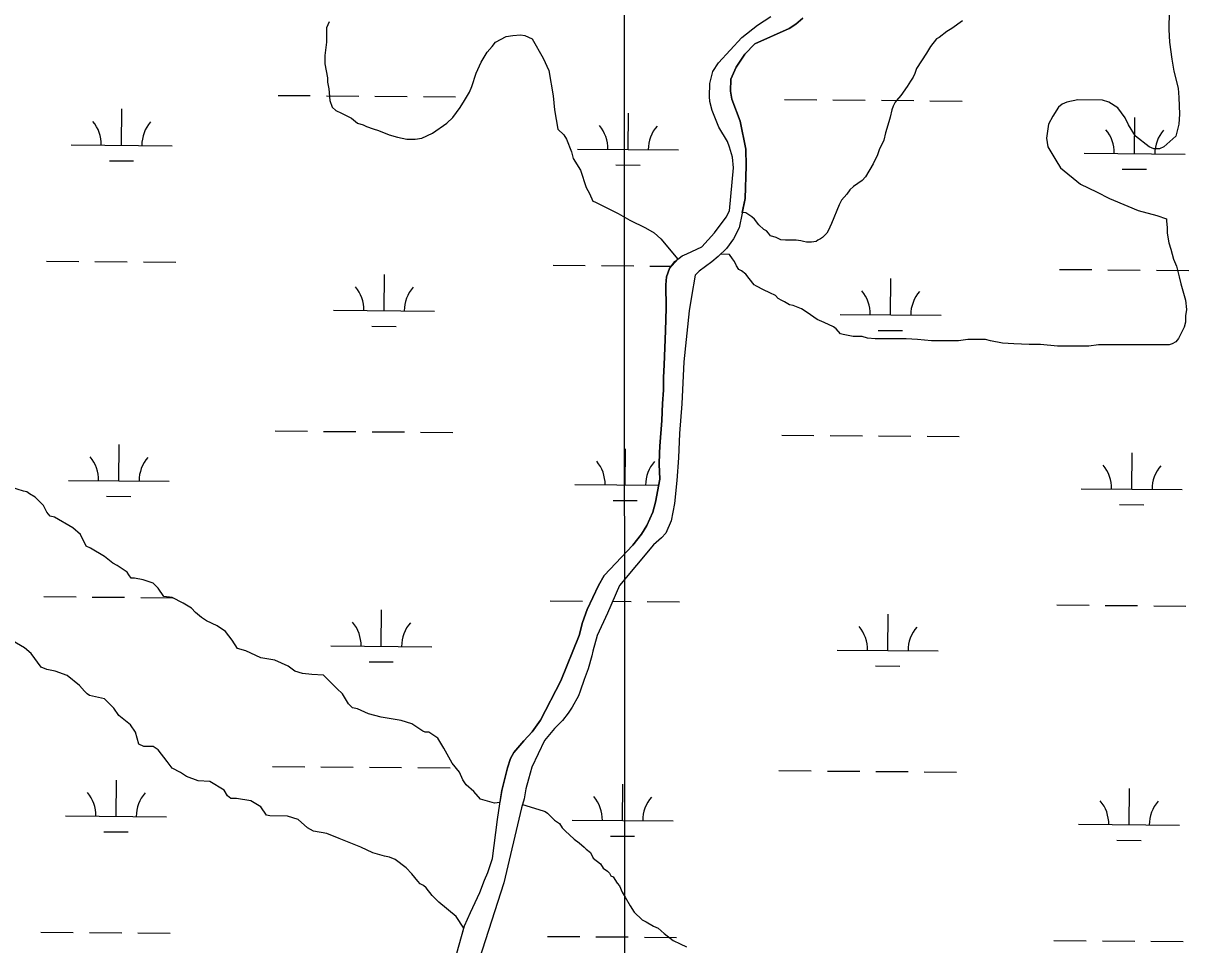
# Model space of a CAD drawing. Extents: x 3271442 to 3309282, y 752266 to 777610.
# Drawn here: x 3301210 to 3302365, y 767712 to 768626 of the extents above; entities that cross this region are included whole.
import ezdxf

# ---------------------------------------------------------------- set-up
doc = ezdxf.new("R2010")
doc.units = 0
for name, color, linetype in [('V-GRID-MAJR', 7, 'Continuous'), ('V-SITE-VEGE', 7, 'Continuous'), ('V-WETL-SWMP', 7, 'Continuous')]:
    doc.layers.add(name, color=color, linetype=linetype)

msp = doc.modelspace()

# ---------------------------------------------------------------- linework, layer by layer
at = {"layer": 'V-GRID-MAJR'}
msp.add_spline([(3301812, 757649.3), (3301808.5, 763709.3), (3301805, 769771.2), (3301801.5, 775833.2), (3301801.5, 775835.1)], degree=3, dxfattribs=at)
at = {"layer": 'V-SITE-VEGE'}
for p, q in [((3302345.5, 768638), (3302345.4, 768619.7)), ((3302345.4, 768619.7), (3302346.1, 768607.1)), ((3302346.1, 768607.1), (3302348.2, 768590.3)), ((3302348.2, 768590.3), (3302350.3, 768578.4)), ((3302350.3, 768578.4), (3302354.5, 768561.6)), ((3302354.5, 768561.6), (3302355.2, 768552.4)), ((3302244.4, 768547.7), (3302239.5, 768545.6)), ((3302255, 768549.8), (3302244.4, 768547.7)), ((3302279.5, 768549.7), (3302255, 768549.8)), ((3302285.8, 768547.6), (3302279.5, 768549.7)), ((3302294.9, 768542), (3302285.8, 768547.6)), ((3302355.2, 768552.4), (3302355.9, 768535.6)), ((3302236, 768542.8), (3302230.4, 768533.7)), ((3302239.5, 768545.6), (3302236, 768542.8)), ((3302301.9, 768532.2), (3302294.9, 768542)), ((3302355.9, 768535.6), (3302355.2, 768525.8)), ((3302226.2, 768526), (3302224.1, 768511.9)), ((3302230.4, 768533.7), (3302226.2, 768526)), ((3302305.4, 768525.2), (3302301.9, 768532.2)), ((3302312.4, 768513.9), (3302305.4, 768525.2)), ((3302355.2, 768525.8), (3302352.3, 768513.9)), ((3302224.1, 768511.9), (3302225.5, 768503.5)), ((3302325.7, 768503.4), (3302312.4, 768513.9)), ((3302352.3, 768513.9), (3302340.4, 768503.4)), ((3302225.5, 768503.5), (3302233.2, 768490.2)), ((3302330.6, 768501.3), (3302325.7, 768503.4)), ((3302336.2, 768501.3), (3302330.6, 768501.3)), ((3302340.4, 768503.4), (3302336.2, 768501.3)), ((3302233.2, 768490.2), (3302238.1, 768482.5)), ((3302238.1, 768482.5), (3302257.7, 768466.3)), ((3302257.7, 768466.3), (3302273.8, 768458.6)), ((3302273.8, 768458.6), (3302286.4, 768452.3)), ((3302286.4, 768452.3), (3302304.6, 768444.6)), ((3302304.6, 768444.6), (3302315.1, 768440.4)), ((3302315.1, 768440.4), (3302333.3, 768435.4)), ((3302333.3, 768435.4), (3302343.1, 768431.9)), ((3302343.1, 768431.9), (3302343.1, 768429.8)), ((3302343.1, 768429.8), (3302343.8, 768423.5)), ((3302343.8, 768423.5), (3302343.8, 768417.9)), ((3302343.8, 768417.9), (3302345.2, 768408.1)), ((3302345.2, 768408.1), (3302347.3, 768401.8)), ((3301901.2, 768397), (3301898.8, 768394.6)), ((3301910, 768396.6), (3301901.2, 768397)), ((3301912.8, 768392.4), (3301910, 768396.6)), ((3302347.3, 768401.8), (3302350.1, 768392)), ((3301892.6, 768389.2), (3301880, 768380.1)), ((3301898.8, 768394.6), (3301892.6, 768389.2)), ((3301914.9, 768389.6), (3301912.8, 768392.4)), ((3301917, 768385.4), (3301914.9, 768389.6)), ((3301919.1, 768381.9), (3301917, 768385.4)), ((3302350.1, 768392), (3302352.9, 768384.9)), ((3302352.9, 768384.9), (3302355.7, 768374.4)), ((3301876, 768376.3), (3301872.2, 768355)), ((3301880, 768380.1), (3301876, 768376.3)), ((3301921.9, 768380.5), (3301919.1, 768381.9)), ((3301926.1, 768377), (3301921.9, 768380.5)), ((3301929.6, 768372.8), (3301926.1, 768377)), ((3302355.7, 768374.4), (3302357.1, 768367.4)), ((3301934.5, 768366.5), (3301929.6, 768372.8)), ((3301936.6, 768365.1), (3301934.5, 768366.5)), ((3301943.6, 768361.5), (3301936.6, 768365.1)), ((3301949.9, 768358.7), (3301943.6, 768361.5)), ((3302357.1, 768367.4), (3302362, 768351.3)), ((3301872.2, 768355), (3301870.1, 768340.8)), ((3301955.5, 768355.9), (3301949.9, 768358.7)), ((3301958.3, 768353.1), (3301955.5, 768355.9)), ((3301961.8, 768351), (3301958.3, 768353.1)), ((3301964.6, 768349.6), (3301961.8, 768351)), ((3302362, 768351.3), (3302362.7, 768342.2)), ((3301870.1, 768340.8), (3301864.6, 768290.2)), ((3301969.5, 768346.8), (3301964.6, 768349.6)), ((3301973, 768346.1), (3301969.5, 768346.8)), ((3301981.4, 768342.6), (3301973, 768346.1)), ((3301987, 768339.1), (3301981.4, 768342.6)), ((3301996.8, 768332.1), (3301987, 768339.1)), ((3302362.7, 768342.2), (3302362, 768335.9)), ((3302003.8, 768329.2), (3301996.8, 768332.1)), ((3302012.9, 768325), (3302003.8, 768329.2)), ((3302362, 768329.6), (3302360.5, 768324.7)), ((3302362, 768335.9), (3302362, 768329.6)), ((3302015.7, 768322.9), (3302012.9, 768325)), ((3302019.9, 768318), (3302015.7, 768322.9)), ((3302022.7, 768317.3), (3302019.9, 768318)), ((3302032.5, 768315.2), (3302022.7, 768317.3)), ((3302041.6, 768315.2), (3302032.5, 768315.2)), ((3302046.6, 768313.8), (3302041.6, 768315.2)), ((3302360.5, 768324.7), (3302354.9, 768313.5)), ((3302054.3, 768313.1), (3302046.6, 768313.8)), ((3302085.1, 768313), (3302054.3, 768313.1)), ((3302096.3, 768312.3), (3302085.1, 768313)), ((3302110.3, 768310.9), (3302096.3, 768312.3)), ((3302137, 768310.9), (3302110.3, 768310.9)), ((3302146.1, 768312.3), (3302137, 768310.9)), ((3302163.6, 768312.3), (3302146.1, 768312.3)), ((3302168.5, 768310.9), (3302163.6, 768312.3)), ((3302180.4, 768308.7), (3302168.5, 768310.9)), ((3302191.6, 768308), (3302180.4, 768308.7)), ((3302207, 768307.3), (3302191.6, 768308)), ((3302218.3, 768307.3), (3302207, 768307.3)), ((3302235.1, 768305.9), (3302218.3, 768307.3)), ((3302265.9, 768305.8), (3302235.1, 768305.9)), ((3302275.7, 768307.2), (3302265.9, 768305.8)), ((3302345.8, 768307.2), (3302275.7, 768307.2)), ((3302348.6, 768307.9), (3302345.8, 768307.2)), ((3302352.1, 768310), (3302348.6, 768307.9)), ((3302354.9, 768313.5), (3302352.1, 768310)), ((3301864.6, 768290.2), (3301862.7, 768248.5)), ((3301862.7, 768248.5), (3301860.4, 768219.2)), ((3301860.4, 768219.2), (3301859.3, 768195.1)), ((3301859.3, 768195.1), (3301857.8, 768172.5)), ((3301857.8, 768172.5), (3301855.4, 768149.9)), ((3301855.4, 768149.9), (3301852.1, 768132.6)), ((3301852.1, 768132.6), (3301847, 768120.3)), ((3301847, 768120.3), (3301842.6, 768115.7)), ((3301834.8, 768108.9), (3301801, 768068.6)), ((3301842.6, 768115.7), (3301834.8, 768108.9)), ((3301801, 768068.6), (3301789.2, 768041.2)), ((3301789.2, 768041.2), (3301778.9, 768018.8)), ((3301778.9, 768018.8), (3301774.4, 768003.5)), ((3301774.4, 768003.5), (3301773.7, 767998.6)), ((3301773.7, 767998.6), (3301769.9, 767985.7)), ((3301769.9, 767985.7), (3301765.9, 767975.2)), ((3301765.9, 767975.2), (3301762.1, 767963.7)), ((3301760.2, 767959.1), (3301754.1, 767947.8)), ((3301762.1, 767963.7), (3301760.2, 767959.1)), ((3301754.1, 767947.8), (3301750.1, 767941.9)), ((3301744.4, 767934.6), (3301736.7, 767926.8)), ((3301750.1, 767941.9), (3301744.4, 767934.6)), ((3301736.7, 767926.8), (3301726.7, 767914.9)), ((3301726.7, 767914.9), (3301714.2, 767888.4)), ((3301714.2, 767888.4), (3301710.7, 767876.4)), ((3301710.7, 767876.4), (3301708.2, 767866.8)), ((3301708.2, 767866.8), (3301706.5, 767857.1)), ((3301706.5, 767857.1), (3301704.8, 767851.5)), ((3301704.8, 767851.5), (3301725.3, 767845)), ((3301725.3, 767845), (3301727.4, 767844.3)), ((3301727.4, 767844.3), (3301729.5, 767842.9)), ((3301729.5, 767842.9), (3301736.5, 767835.9)), ((3301736.5, 767835.9), (3301741.4, 767832.4)), ((3301741.4, 767832.4), (3301744.2, 767828.2)), ((3301744.2, 767828.2), (3301747, 767825.4)), ((3301747, 767825.4), (3301756.1, 767817)), ((3301756.1, 767817), (3301761, 767813.4)), ((3301761, 767813.4), (3301765.9, 767809.2)), ((3301765.9, 767809.2), (3301768, 767807.1)), ((3301768, 767807.1), (3301772.2, 767803.6)), ((3301772.2, 767803.6), (3301775, 767798)), ((3301775, 767798), (3301782, 767792.4)), ((3301782, 767792.4), (3301784.8, 767788.2)), ((3301784.8, 767788.2), (3301789, 767785.4)), ((3301789, 767785.4), (3301791.1, 767783.3)), ((3301791.1, 767783.3), (3301792.5, 767780.5)), ((3301792.5, 767780.5), (3301794.6, 767779.8)), ((3301794.6, 767779.8), (3301798.8, 767773.5)), ((3301798.8, 767773.5), (3301800.9, 767770.7)), ((3301800.9, 767770.7), (3301803.7, 767764.3)), ((3301803.7, 767764.3), (3301806.5, 767759.4)), ((3301806.5, 767759.4), (3301811.4, 767751)), ((3301811.4, 767751), (3301815.6, 767744.7)), ((3301815.6, 767744.7), (3301823.3, 767737)), ((3301823.3, 767737), (3301827.5, 767734.9)), ((3301827.5, 767734.9), (3301834.5, 767730.7)), ((3301834.5, 767730.7), (3301839.4, 767728.6)), ((3301839.4, 767728.6), (3301845.1, 767723.6)), ((3301845.1, 767723.6), (3301854.2, 767716.6)), ((3301854.2, 767716.6), (3301861.2, 767713.1)), ((3301861.2, 767713.1), (3301867.5, 767710.3))]:
    msp.add_line(p, q, dxfattribs=at)
for points in [[(3301513.2, 768627.2), (3301510.7, 768621.4), (3301510.7, 768618.9), (3301510.7, 768613.1), (3301510.7, 768607.3), (3301509, 768594), (3301509, 768585.7), (3301511.5, 768571.7), (3301511.5, 768567.5), (3301513.1, 768560.9), (3301514, 768549.3), (3301516.4, 768542.7), (3301519.8, 768539.3), (3301525.5, 768536.9), (3301535.5, 768531.9), (3301541.3, 768526.9), (3301547.1, 768525.2), (3301550.4, 768523.6), (3301557, 768521.1), (3301562, 768519.4), (3301572.7, 768515.3), (3301581, 768512.8), (3301590.1, 768511.1), (3301598.4, 768511.1), (3301605, 768511.9), (3301615.8, 768516.9), (3301629.9, 768526.8), (3301635.7, 768532.6), (3301643.2, 768542.5), (3301647.3, 768549.2), (3301652.3, 768557.4), (3301654.8, 768563.2), (3301658.9, 768576.5), (3301663.9, 768587.2), (3301669.7, 768597.2), (3301674.7, 768603), (3301678, 768607.1), (3301688.8, 768612.9), (3301695.4, 768613.7), (3301702.9, 768614.5), (3301707, 768613.7), (3301714.5, 768610.4), (3301725.2, 768591.3), (3301731, 768578.9), (3301735.1, 768554), (3301736.7, 768539.9), (3301740, 768520.9), (3301745.8, 768515.1), (3301748.3, 768510.9), (3301753.3, 768498.5), (3301754.9, 768491.9), (3301762.4, 768480.3), (3301768.1, 768462.9), (3301771.4, 768457.1)], [(3301922.6, 768438.4), (3301925.5, 768452.2), (3301926.6, 768484.4), (3301926.2, 768501.1), (3301920.6, 768528.8), (3301912.4, 768550.5), (3301911, 768558.6), (3301911.3, 768570.6), (3301916.5, 768582.5), (3301925.3, 768595.2), (3301935, 768605.6), (3301969, 768620.8), (3301975.7, 768624.9), (3301982.5, 768630.8)], [(3302141, 768628.3), (3302130.3, 768620.7), (3302125.4, 768617.6), (3302117.8, 768611.8), (3302115.1, 768610.5), (3302109.3, 768602.9), (3302105.3, 768596.2), (3302095.4, 768581), (3302093.6, 768576.1), (3302091.9, 768572.6), (3302089.2, 768568.5), (3302086, 768563.2), (3302079.8, 768554.3), (3302075.3, 768549.4), (3302074, 768547.6), (3302072.2, 768543.6), (3302070.9, 768540), (3302069.1, 768532.9), (3302067.7, 768528), (3302064.6, 768517.3), (3302062.8, 768510.1), (3302058.3, 768500.3), (3302056.5, 768495.4), (3302052.5, 768486.5), (3302044.9, 768473.6), (3302041.3, 768470), (3302037.3, 768466.9), (3302032.9, 768464.2), (3302029.3, 768460.6), (3302026.2, 768456.6), (3302020.8, 768450.4), (3302018.6, 768445.9), (3302010.9, 768427.2), (3302007.8, 768420.1), (3302006.5, 768417.8), (3302002, 768413.4), (3302000.2, 768412), (3301997.5, 768410.7), (3301995.8, 768409.4), (3301991.3, 768408.9), (3301986.4, 768408.9), (3301983.3, 768409.4), (3301980.6, 768410.3), (3301976.1, 768410.7), (3301965.4, 768410.7), (3301961, 768411.2), (3301958.3, 768412.5), (3301956.1, 768413.4), (3301950.7, 768415.2), (3301948.5, 768417.9), (3301946.7, 768420.1), (3301944, 768421.5), (3301939.1, 768425.9), (3301934.7, 768431.7), (3301932, 768434), (3301926.2, 768438), (3301922.6, 768438.4)], [(3301771.4, 768457.1), (3301774.7, 768449.6), (3301776.4, 768448.8), (3301799.6, 768437.2), (3301811.2, 768430.5), (3301826.9, 768423.1), (3301835.2, 768418.1), (3301841.8, 768412.3), (3301858.8, 768392), (3301850.4, 768382.7), (3301847.5, 768374.6), (3301846.9, 768366.5), (3301847.2, 768343.7), (3301846.5, 768320.9), (3301845.2, 768287.2), (3301844.6, 768274.6), (3301844.6, 768262.2), (3301843.6, 768249), (3301842.8, 768232.1), (3301840.8, 768206.5), (3301840.5, 768199.5), (3301840.2, 768188.9), (3301841, 768174), (3301836.8, 768151.2), (3301834.1, 768141.2), (3301828.2, 768127.8), (3301822.7, 768119.5), (3301814.1, 768108.4), (3301785.8, 768078.5), (3301780.3, 768068.6), (3301768.8, 768044.8), (3301764.2, 768031.9), (3301761, 768018.8), (3301743, 767973.9), (3301722.6, 767934.9), (3301714.4, 767923.5), (3301706.1, 767914.4), (3301696.4, 767902.8), (3301693.1, 767896.9), (3301689.9, 767887.7), (3301684.3, 767865.2), (3301682.5, 767853.4), (3301677.2, 767852.6), (3301663.1, 767856.7), (3301656.5, 767864.2), (3301649.1, 767870.8), (3301645.8, 767875.8), (3301642.5, 767883.3), (3301635, 767892.4), (3301626.8, 767907.3), (3301621, 767917.2), (3301611.9, 767923.1), (3301608.5, 767923.1), (3301606.1, 767923.9), (3301595.3, 767931.4), (3301584.5, 767934.7), (3301564.7, 767938), (3301552.2, 767941.3), (3301541.5, 767946.3), (3301536.5, 767947.2), (3301532.4, 767951.3), (3301526.6, 767961.2), (3301520.8, 767966.2), (3301507.6, 767979.5), (3301496, 767980.3), (3301486.9, 767981.2), (3301479.4, 767983.7), (3301472.8, 767988.6), (3301459.5, 767994.4), (3301445.5, 767996.9), (3301430.6, 768003.6), (3301422.3, 768006.1), (3301417.3, 768014.4), (3301410.7, 768022.7), (3301402.4, 768028.5), (3301391.7, 768033.4), (3301386.7, 768036.8), (3301380.9, 768041.7), (3301376.8, 768045.9), (3301368.5, 768050.9), (3301357.7, 768056.7), (3301349.5, 768057.5), (3301343.7, 768065.8), (3301338.7, 768070.8), (3301328.8, 768074.1), (3301320.5, 768075.8), (3301317.2, 768075.8), (3301314.7, 768079.1), (3301313, 768081.6), (3301307.2, 768085.7), (3301303.1, 768088.2), (3301299, 768090.7), (3301290.7, 768097.3), (3301276.6, 768105.6), (3301272.5, 768107.3), (3301266.7, 768118.9), (3301259.3, 768125.5), (3301241, 768136.3), (3301236.9, 768137.1), (3301233.6, 768141.3), (3301230.3, 768147.9)], [(3301230.3, 768147.9), (3301222, 768156.2), (3301216.2, 768159.5), (3301213.7, 768161.2), (3301210.4, 768162), (3301191.4, 768167.8)], [(3301632.2, 767676.9), (3301646.8, 767728.6), (3301639.2, 767740.4), (3301621.8, 767754.5), (3301615.2, 767761.1), (3301609.4, 767768.6), (3301606.9, 767771.1), (3301603.6, 767772.7), (3301601.1, 767775.2), (3301595.3, 767782.7), (3301589.5, 767788.5), (3301578.8, 767796.8), (3301573, 767799.2), (3301568, 767800.1), (3301556.4, 767803.4), (3301544.8, 767809.2), (3301523.3, 767817.5), (3301510.9, 767822.5), (3301497.6, 767825), (3301491.8, 767828.3), (3301482.7, 767836.6), (3301472, 767839.9), (3301454.6, 767840), (3301451.3, 767840.8), (3301445.5, 767849.1), (3301435.6, 767854.9), (3301421.5, 767857.4), (3301415.7, 767857.4), (3301412.4, 767859.9), (3301409.1, 767865.7), (3301395, 767874), (3301383.4, 767874.8), (3301371.8, 767879), (3301366, 767883.1), (3301357.7, 767887.3), (3301352.8, 767893.9), (3301343.7, 767905.5), (3301338.7, 767908.8), (3301329.6, 767908.8), (3301324.6, 767911.3), (3301321.3, 767922.9), (3301316.4, 767930.4), (3301308.1, 767937), (3301304.8, 767939.5), (3301299.8, 767947), (3301290.7, 767956.1), (3301275.8, 767959.4), (3301273.3, 767961.1), (3301270.9, 767963.6), (3301265.9, 767969.4), (3301253.5, 767979.3), (3301241.9, 767983.5), (3301233.6, 767985.1), (3301227.8, 767987.6), (3301217.9, 768000.9), (3301211.3, 768006.7), (3301191.4, 768018.3)]]:
    msp.add_lwpolyline(points, dxfattribs=at)
at = {"layer": 'V-WETL-SWMP'}
for p, q in [((3301462.6, 768554.4), (3301494.6, 768554.1)), ((3301510.6, 768554), (3301542.6, 768553.7)), ((3301558.6, 768553.6), (3301590.6, 768553.3)), ((3301606.6, 768553.2), (3301638.6, 768552.9)), ((3301964.5, 768550.2), (3301996.5, 768550)), ((3302012.5, 768549.9), (3302044.5, 768549.6)), ((3302060.5, 768549.5), (3302092.5, 768549.2)), ((3302108.5, 768549.1), (3302140.5, 768548.8)), ((3301307.6, 768504.9), (3301307.9, 768540.9)), ((3301809.5, 768500.8), (3301809.8, 768536.8)), ((3302311.4, 768496.6), (3302311.7, 768532.6)), ((3301257.6, 768505.3), (3301357.6, 768504.5)), ((3301759.5, 768501.2), (3301859.5, 768500.4)), ((3301295.5, 768489.6), (3301319.5, 768489.4)), ((3302261.4, 768497.1), (3302361.4, 768496.2)), ((3301797.3, 768485.4), (3301821.3, 768485.3)), ((3302299.2, 768481.3), (3302323.2, 768481.1)), ((3301233.2, 768390.1), (3301265.2, 768389.8)), ((3301281.2, 768389.7), (3301313.2, 768389.4)), ((3301329.2, 768389.3), (3301361.2, 768389)), ((3301735.1, 768386), (3301767.1, 768385.7)), ((3301783.1, 768385.6), (3301815.1, 768385.3)), ((3301831.1, 768385.2), (3301852.2, 768385)), ((3301567.7, 768340.9), (3301568, 768376.9)), ((3302237, 768381.8), (3302269, 768381.6)), ((3302285, 768381.4), (3302317, 768381.2)), ((3302333, 768381), (3302365, 768380.8)), ((3302069.6, 768336.8), (3302069.9, 768372.8)), ((3301517.7, 768341.3), (3301617.7, 768340.5)), ((3302019.6, 768337.2), (3302119.6, 768336.4)), ((3301555.6, 768325.6), (3301579.5, 768325.4)), ((3302057.4, 768321.4), (3302081.4, 768321.2)), ((3301459.8, 768221.7), (3301491.8, 768221.5)), ((3301507.8, 768221.3), (3301539.8, 768221.1)), ((3301555.8, 768220.9), (3301587.8, 768220.7)), ((3301603.8, 768220.5), (3301635.8, 768220.3)), ((3301961.7, 768217.6), (3301993.7, 768217.3)), ((3302009.7, 768217.2), (3302041.7, 768216.9)), ((3302057.7, 768216.8), (3302089.7, 768216.5)), ((3302105.7, 768216.4), (3302137.7, 768216.1)), ((3301304.8, 768172.3), (3301305.1, 768208.2)), ((3301806.7, 768168.1), (3301807, 768204.1)), ((3302308.6, 768164), (3302308.9, 768200)), ((3301254.8, 768172.7), (3301354.8, 768171.8)), ((3301756.7, 768168.5), (3301839.8, 768167.8)), ((3301292.7, 768156.9), (3301316.7, 768156.7)), ((3302258.6, 768164.4), (3302358.6, 768163.6)), ((3301794.6, 768152.8), (3301818.6, 768152.6)), ((3302296.5, 768148.7), (3302320.5, 768148.5)), ((3301230.5, 768057.4), (3301262.5, 768057.2)), ((3301278.5, 768057), (3301310.5, 768056.8)), ((3301326.5, 768056.6), (3301358.5, 768056.4)), ((3301732.4, 768053.3), (3301764.4, 768053)), ((3301794.2, 768052.8), (3301812.4, 768052.6)), ((3301828.4, 768052.5), (3301860.4, 768052.2)), ((3301564.9, 768008.2), (3301565.2, 768044.2)), ((3302066.8, 768004.1), (3302067.1, 768040.1)), ((3302234.3, 768049.2), (3302266.3, 768048.9)), ((3302282.3, 768048.8), (3302314.3, 768048.5)), ((3302330.3, 768048.4), (3302362.3, 768048.1)), ((3301514.9, 768008.7), (3301614.9, 768007.8)), ((3302016.8, 768004.5), (3302116.8, 768003.7)), ((3301552.8, 767992.9), (3301576.8, 767992.7)), ((3302054.7, 767988.8), (3302078.7, 767988.6)), ((3301457.1, 767889.1), (3301489.1, 767888.8)), ((3301505.1, 767888.7), (3301537.1, 767888.4)), ((3301553.1, 767888.3), (3301585.1, 767888)), ((3301601.1, 767887.9), (3301633.1, 767887.6)), ((3301959, 767884.9), (3301991, 767884.7)), ((3302007, 767884.5), (3302039, 767884.3)), ((3302055, 767884.1), (3302087, 767883.9)), ((3302103, 767883.7), (3302135, 767883.5)), ((3301302.1, 767839.6), (3301302.4, 767875.6)), ((3301804, 767835.5), (3301804.3, 767871.5)), ((3302305.9, 767831.3), (3302306.2, 767867.3)), ((3301252.1, 767840), (3301352.1, 767839.2)), ((3301754, 767835.9), (3301854, 767835)), ((3302255.9, 767831.7), (3302355.9, 767830.9)), ((3301290, 767824.3), (3301314, 767824.1)), ((3301791.9, 767820.1), (3301815.9, 767819.9)), ((3302293.8, 767816), (3302317.8, 767815.8)), ((3301227.7, 767724.8), (3301259.7, 767724.5)), ((3301275.7, 767724.4), (3301307.7, 767724.1)), ((3301323.7, 767724), (3301355.7, 767723.7)), ((3301729.6, 767720.6), (3301761.6, 767720.4)), ((3301777.6, 767720.2), (3301809.6, 767720)), ((3301825.6, 767719.8), (3301857.6, 767719.6)), ((3302231.5, 767716.5), (3302263.5, 767716.2)), ((3302279.5, 767716.1), (3302311.5, 767715.8)), ((3302327.5, 767715.7), (3302359.5, 767715.4))]:
    msp.add_line(p, q, dxfattribs=at)
for points in [[(3301632.2, 767676.9), (3301647.5, 767730.9), (3301653.4, 767744.4), (3301662.7, 767764.1), (3301667.1, 767776.2), (3301670.5, 767784), (3301675.1, 767797.7), (3301680.1, 767836.6), (3301684.3, 767865.2), (3301689.9, 767887.7), (3301693.1, 767896.9), (3301696.4, 767902.8), (3301706.1, 767914.4), (3301714.4, 767923.5), (3301722.6, 767934.9), (3301743, 767973.9), (3301761, 768018.8), (3301764.2, 768031.9), (3301768.8, 768044.8), (3301780.3, 768068.6), (3301785.8, 768078.5), (3301814.1, 768108.4), (3301822.7, 768119.5), (3301828.2, 768127.8), (3301834.1, 768141.2), (3301836.8, 768151.2), (3301841, 768174), (3301840.2, 768188.9), (3301840.5, 768199.5), (3301840.8, 768206.5), (3301842.8, 768232.1), (3301843.6, 768249), (3301844.6, 768262.2), (3301844.6, 768274.6), (3301845.2, 768287.2), (3301846.5, 768320.9), (3301847.2, 768343.7), (3301846.9, 768366.5), (3301847.5, 768374.6), (3301850.4, 768382.7), (3301855.8, 768389.6), (3301863, 768395.3), (3301867.8, 768397.2), (3301882.4, 768404.3), (3301895.2, 768418), (3301906.8, 768433.6), (3301909.9, 768440), (3301913.9, 768482.5), (3301912.8, 768493), (3301910.1, 768503), (3301907.9, 768508.6), (3301899.4, 768522.8), (3301896.6, 768529.5), (3301892.9, 768539.4), (3301890.6, 768548.3), (3301890.2, 768553.2), (3301890.4, 768566.1), (3301893.6, 768578.2), (3301899, 768586.8), (3301922.3, 768611.9), (3301937.8, 768623.9), (3301951, 768632.5)], [(3301982.5, 768630.8), (3301975.7, 768624.9), (3301969, 768620.8), (3301935, 768605.6), (3301925.3, 768595.2), (3301916.5, 768582.5), (3301911.3, 768570.6), (3301911, 768558.6), (3301912.4, 768550.5), (3301920.6, 768528.8), (3301926.2, 768501.1), (3301926.6, 768484.4), (3301925.5, 768452.2), (3301919.4, 768422.9), (3301913.8, 768412), (3301907, 768402.7), (3301898.8, 768394.6), (3301892.6, 768389.2), (3301880, 768380.1), (3301876, 768376.3), (3301872.2, 768355), (3301870.1, 768340.8), (3301864.6, 768290.2), (3301862.7, 768248.5), (3301860.4, 768219.2), (3301859.3, 768195.1), (3301857.8, 768172.5), (3301855.4, 768149.9), (3301852.1, 768132.6), (3301847, 768120.3), (3301842.6, 768115.7), (3301834.8, 768108.9), (3301801, 768068.6), (3301789.2, 768041.2), (3301778.9, 768018.8), (3301774.4, 768003.5), (3301773.7, 767998.6), (3301769.9, 767985.7), (3301765.9, 767975.2)], [(3301765.9, 767975.2), (3301762.1, 767963.7), (3301760.2, 767959.1), (3301754.1, 767947.8), (3301750.1, 767941.9), (3301744.4, 767934.6), (3301736.7, 767926.8), (3301726.7, 767914.9), (3301714.2, 767888.4), (3301710.7, 767876.4), (3301708.2, 767866.8), (3301706.5, 767857.1), (3301703.7, 767848), (3301686.4, 767773.8), (3301656, 767679.1)]]:
    msp.add_lwpolyline(points, dxfattribs=at)
for centre, start, end in [((3301252.3, 768505.8), 358.7563, 40.2999), ((3301362.8, 768504.9), 138.7563, 180.2999), ((3301754.2, 768501.7), 358.7563, 40.2999), ((3301864.7, 768500.8), 138.7563, 180.2999), ((3302256.1, 768497.6), 358.7563, 40.2999), ((3302366.6, 768496.7), 138.7563, 180.2999), ((3301512.4, 768341.8), 358.7563, 40.2999), ((3301622.9, 768340.9), 138.7563, 180.2999), ((3302014.3, 768337.7), 358.7563, 40.2999), ((3302124.8, 768336.8), 138.7563, 180.2999), ((3301249.6, 768173.2), 358.7563, 40.2999), ((3301360.1, 768172.3), 138.7563, 180.2999), ((3301751.5, 768169), 358.7563, 40.2999), ((3301862, 768168.1), 138.7563, 180.2999), ((3302253.4, 768164.9), 358.7563, 40.2999), ((3302363.9, 768164), 138.7563, 180.2999), ((3301509.7, 768009.2), 358.7563, 40.2999), ((3301620.2, 768008.3), 138.7563, 180.2999), ((3302011.6, 768005), 358.7563, 40.2999), ((3302122.1, 768004.1), 138.7563, 180.2999), ((3301246.9, 767840.5), 358.7563, 40.2999), ((3301357.3, 767839.6), 138.7563, 180.2999), ((3301748.8, 767836.4), 358.7563, 40.2999), ((3301859.2, 767835.5), 138.7563, 180.2999), ((3302250.6, 767832.2), 358.7563, 40.2999), ((3302361.1, 767831.3), 138.7563, 180.2999)]:
    msp.add_arc(centre, 35.2, start, end, dxfattribs=at)

doc.saveas('drawing.dxf')
